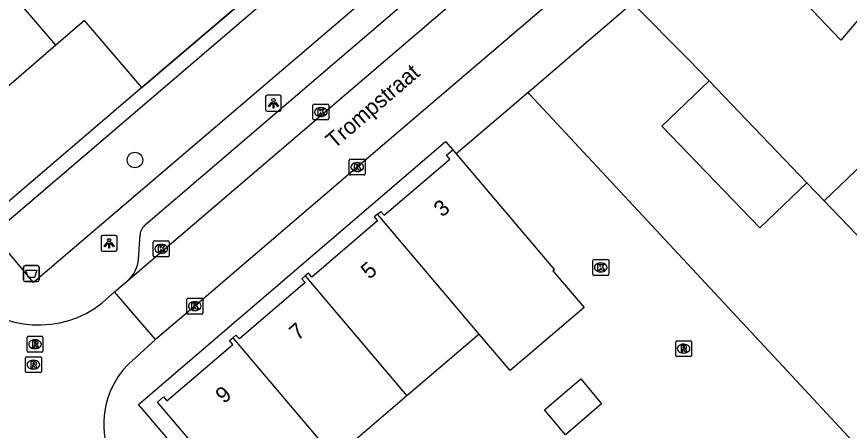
# Model space of a CAD drawing. Extents: x 160379 to 161131, y 383940 to 384849.
# Drawn here: x 160740.8 to 160793.3, y 384670.3 to 384696.4 of the extents above; entities that cross this region are included whole.
import ezdxf

# ---------------------------------------------------------------- set-up
doc = ezdxf.new("R2010")
doc.units = 0
for name, color, linetype in [('IMGEO_Afvalbak', 7, 'Continuous'), ('IMGEO_Boom', 7, 'Continuous'), ('IMGEO_Erf', 7, 'Continuous'), ('IMGEO_Groenvoorziening', 7, 'Continuous'), ('IMGEO_Kolk', 7, 'Continuous'), ('IMGEO_Lichtpunt', 7, 'Continuous'), ('IMGEO_Muur', 7, 'Continuous'), ('IMGEO_Openbare_ruimte_label', 7, 'Continuous'), ('IMGEO_Pand', 7, 'Continuous'), ('IMGEO_Pand_nummerreeks', 7, 'Continuous'), ('IMGEO_Rijbaan_lokaal_open', 7, 'Continuous'), ('IMGEO_Rioolput', 7, 'Continuous'), ('IMGEO_Voetpad_open', 7, 'Continuous')]:
    doc.layers.add(name, color=color, linetype=linetype)

msp = doc.modelspace()

# ---------------------------------------------------------------- linework, layer by layer
at = {"layer": 'IMGEO_Afvalbak'}
for p, q in [((160741.23, 384679.799), (160741.23, 384680.599)), ((160741.23, 384680.599), (160741.23, 384679.799)), ((160741.33, 384680.699), (160742.12, 384680.699)), ((160742.12, 384680.699), (160741.33, 384680.699)), ((160742.22, 384680.599), (160742.22, 384679.799)), ((160742.22, 384679.799), (160742.22, 384680.599)), ((160742.12, 384679.699), (160741.33, 384679.699)), ((160741.33, 384679.699), (160742.12, 384679.699))]:
    msp.add_line(p, q, dxfattribs=at)
msp.add_lwpolyline([(160741.373, 384680.413), (160742.077, 384680.413), (160741.928, 384679.943), (160741.522, 384679.943), (160741.373, 384680.413)], dxfattribs=at)
for centre, start, end in [((160741.33, 384680.599), 90, 180), ((160741.33, 384680.599), 90, 180), ((160742.12, 384680.599), 0, 90), ((160742.12, 384680.599), 360, 90), ((160741.33, 384679.799), 180, 270), ((160741.33, 384679.799), 180, 270), ((160742.12, 384679.799), 270, 0), ((160742.12, 384679.799), 270, 0)]:
    msp.add_arc(centre, 0.1, start, end, dxfattribs=at)
at = {"layer": 'IMGEO_Boom'}
msp.add_circle((160748.257, 384687.352), 0.489, dxfattribs=at)
at = {"layer": 'IMGEO_Erf'}
for points in [[(160757.825, 384699.714), (160748.693, 384691.921)], [(160794.108, 384667.114), (160795.06, 384667.972), (160793.805, 384669.319), (160789.658, 384673.773), (160773.14, 384691.511), (160773.054, 384691.604)]]:
    msp.add_lwpolyline(points, dxfattribs=at)
at = {"layer": 'IMGEO_Groenvoorziening'}
msp.add_lwpolyline([(160739.267, 384682.699), (160764.82, 384704.513)], dxfattribs=at)
at = {"layer": 'IMGEO_Kolk'}
for p, q in [((160759.478, 384689.949), (160759.478, 384690.801)), ((160759.553, 384690.875), (160760.405, 384690.875)), ((160760.479, 384690.801), (160760.479, 384689.949)), ((160759.966, 384690.655), (160759.991, 384690.655)), ((160760.405, 384689.875), (160759.553, 384689.875)), ((160759.989, 384690.095), (160759.964, 384690.095)), ((160761.772, 384686.484), (160761.772, 384687.336)), ((160761.847, 384687.41), (160762.699, 384687.41)), ((160762.26, 384687.19), (160762.285, 384687.19)), ((160762.773, 384687.336), (160762.773, 384686.484)), ((160762.283, 384686.63), (160762.258, 384686.63)), ((160762.699, 384686.41), (160761.847, 384686.41)), ((160749.41, 384681.334), (160749.41, 384682.186)), ((160749.485, 384682.26), (160750.337, 384682.26)), ((160749.898, 384682.04), (160749.923, 384682.04)), ((160750.411, 384682.186), (160750.411, 384681.334)), ((160750.337, 384681.26), (160749.485, 384681.26)), ((160749.921, 384681.48), (160749.896, 384681.48)), ((160777.128, 384680.163), (160777.128, 384681.015)), ((160777.203, 384681.089), (160778.055, 384681.089)), ((160777.616, 384680.869), (160777.641, 384680.869)), ((160778.129, 384681.015), (160778.129, 384680.163)), ((160777.639, 384680.309), (160777.614, 384680.309)), ((160778.055, 384680.089), (160777.203, 384680.089)), ((160751.605, 384678.65), (160752.457, 384678.65)), ((160751.53, 384677.724), (160751.53, 384678.576)), ((160752.018, 384678.43), (160752.043, 384678.43)), ((160752.531, 384678.576), (160752.531, 384677.724)), ((160752.457, 384677.65), (160751.605, 384677.65)), ((160752.041, 384677.87), (160752.016, 384677.87))]:
    msp.add_line(p, q, dxfattribs=at)
for points in [[(160759.478, 384689.949), (160759.478, 384690.801)], [(160759.553, 384690.875), (160760.405, 384690.875)], [(160760.479, 384690.801), (160760.479, 384689.949)], [(160759.799, 384690.575), (160759.922, 384690.575), (160759.922, 384690.424), (160760.052, 384690.575), (160760.216, 384690.575), (160760.07, 384690.424), (160760.223, 384690.175), (160760.071, 384690.175), (160759.986, 384690.339), (160759.922, 384690.272), (160759.922, 384690.175), (160759.799, 384690.175), (160759.799, 384690.575)], [(160760.405, 384689.875), (160759.553, 384689.875)], [(160761.772, 384686.484), (160761.772, 384687.336)], [(160761.847, 384687.41), (160762.699, 384687.41)], [(160762.093, 384687.11), (160762.216, 384687.11), (160762.216, 384686.959), (160762.346, 384687.11), (160762.51, 384687.11), (160762.364, 384686.959), (160762.517, 384686.71), (160762.365, 384686.71), (160762.28, 384686.874), (160762.216, 384686.807), (160762.216, 384686.71), (160762.093, 384686.71), (160762.093, 384687.11)], [(160762.773, 384687.336), (160762.773, 384686.484)], [(160762.699, 384686.41), (160761.847, 384686.41)], [(160749.41, 384681.334), (160749.41, 384682.186)], [(160749.485, 384682.26), (160750.337, 384682.26)], [(160749.731, 384681.96), (160749.854, 384681.96), (160749.854, 384681.809), (160749.984, 384681.96), (160750.148, 384681.96), (160750.002, 384681.809), (160750.155, 384681.56), (160750.003, 384681.56), (160749.918, 384681.724), (160749.854, 384681.657), (160749.854, 384681.56), (160749.731, 384681.56), (160749.731, 384681.96)], [(160750.411, 384682.186), (160750.411, 384681.334)], [(160750.337, 384681.26), (160749.485, 384681.26)], [(160777.128, 384680.163), (160777.128, 384681.015)], [(160777.203, 384681.089), (160778.055, 384681.089)], [(160777.449, 384680.789), (160777.572, 384680.789), (160777.572, 384680.638), (160777.702, 384680.789), (160777.866, 384680.789), (160777.72, 384680.638), (160777.873, 384680.389), (160777.721, 384680.389), (160777.636, 384680.553), (160777.572, 384680.486), (160777.572, 384680.389), (160777.449, 384680.389), (160777.449, 384680.789)], [(160778.129, 384681.015), (160778.129, 384680.163)], [(160778.055, 384680.089), (160777.203, 384680.089)], [(160751.605, 384678.65), (160752.457, 384678.65)], [(160751.53, 384677.724), (160751.53, 384678.576)], [(160751.851, 384678.35), (160751.974, 384678.35), (160751.974, 384678.199), (160752.104, 384678.35), (160752.268, 384678.35), (160752.122, 384678.199), (160752.275, 384677.95), (160752.123, 384677.95), (160752.038, 384678.114), (160751.974, 384678.047), (160751.974, 384677.95), (160751.851, 384677.95), (160751.851, 384678.35)], [(160752.531, 384678.576), (160752.531, 384677.724)], [(160752.457, 384677.65), (160751.605, 384677.65)]]:
    msp.add_lwpolyline(points, dxfattribs=at)
for centre, start, end in [((160759.555, 384690.799), 91.552, 178.448), ((160759.555, 384690.799), 91.552, 178.448), ((160760.403, 384690.799), 1.552, 88.448), ((160760.403, 384690.799), 1.552, 88.448), ((160759.555, 384689.951), 181.552, 268.448), ((160759.555, 384689.951), 181.552, 268.448), ((160760.403, 384689.951), 271.552, 358.448), ((160760.403, 384689.951), 271.552, 358.448), ((160761.849, 384687.334), 91.552, 178.448), ((160761.849, 384687.334), 91.552, 178.448), ((160762.697, 384687.334), 1.552, 88.448), ((160762.697, 384687.334), 1.552, 88.448), ((160761.849, 384686.486), 181.552, 268.448), ((160761.849, 384686.486), 181.552, 268.448), ((160762.697, 384686.486), 271.552, 358.448), ((160762.697, 384686.486), 271.552, 358.448), ((160749.487, 384682.184), 91.552, 178.448), ((160749.487, 384682.184), 91.552, 178.448), ((160750.335, 384682.184), 1.552, 88.448), ((160750.335, 384682.184), 1.552, 88.448), ((160749.487, 384681.336), 181.552, 268.448), ((160749.487, 384681.336), 181.552, 268.448), ((160750.335, 384681.336), 271.552, 358.448), ((160750.335, 384681.336), 271.552, 358.448), ((160777.205, 384681.013), 91.552, 178.448), ((160777.205, 384681.013), 91.552, 178.448), ((160778.053, 384681.013), 1.552, 88.448), ((160778.053, 384681.013), 1.552, 88.448), ((160777.205, 384680.165), 181.552, 268.448), ((160777.205, 384680.165), 181.552, 268.448), ((160778.053, 384680.165), 271.552, 358.448), ((160778.053, 384680.165), 271.552, 358.448), ((160751.607, 384678.574), 91.552, 178.448), ((160751.607, 384678.574), 91.552, 178.448), ((160752.455, 384678.574), 1.552, 88.448), ((160752.455, 384678.574), 1.552, 88.448), ((160751.607, 384677.726), 181.552, 268.448), ((160751.607, 384677.726), 181.552, 268.448), ((160752.455, 384677.726), 271.552, 358.448), ((160752.455, 384677.726), 271.552, 358.448)]:
    msp.add_arc(centre, 0.0765, start, end, dxfattribs=at)
for centre, major_axis, ratio, start_param, end_param in [((160759.965, 384690.375), (-0.387, 0.002), 0.722429, 4.712389, 7.853982), ((160759.99, 384690.375), (-0.39, 0.002), 0.717154, 1.570796, 4.712389), ((160762.259, 384686.91), (-0.387, 0.002), 0.722429, 4.712389, 7.853982), ((160762.284, 384686.91), (-0.39, 0.002), 0.717154, 1.570796, 4.712389), ((160749.897, 384681.76), (-0.387, 0.002), 0.722429, 4.712389, 7.853982), ((160749.922, 384681.76), (-0.39, 0.002), 0.717154, 1.570796, 4.712389), ((160777.615, 384680.589), (-0.387, 0.002), 0.722429, 4.712389, 7.853982), ((160777.64, 384680.589), (-0.39, 0.002), 0.717154, 1.570796, 4.712389), ((160752.017, 384678.15), (-0.387, 0.002), 0.722429, 4.712389, 7.853982), ((160752.042, 384678.15), (-0.39, 0.002), 0.717154, 1.570796, 4.712389)]:
    msp.add_ellipse(centre, major_axis=major_axis, ratio=ratio, start_param=start_param, end_param=end_param, dxfattribs=at)
at = {"layer": 'IMGEO_Lichtpunt'}
for p, q in [((160756.489, 384691.335), (160756.489, 384690.528)), ((160756.489, 384691.335), (160756.489, 384690.528)), ((160757.391, 384691.43), (160756.583, 384691.43)), ((160757.391, 384691.43), (160756.583, 384691.43)), ((160757.485, 384690.528), (160757.485, 384691.335)), ((160757.485, 384690.528), (160757.485, 384691.335)), ((160756.583, 384690.434), (160757.391, 384690.434)), ((160756.583, 384690.434), (160757.391, 384690.434)), ((160746.128, 384682.507), (160746.128, 384681.7)), ((160746.128, 384682.507), (160746.128, 384681.7)), ((160747.03, 384682.602), (160746.222, 384682.602)), ((160747.03, 384682.602), (160746.222, 384682.602)), ((160747.124, 384681.7), (160747.124, 384682.507)), ((160747.124, 384681.7), (160747.124, 384682.507)), ((160746.222, 384681.606), (160747.03, 384681.606)), ((160746.222, 384681.606), (160747.03, 384681.606))]:
    msp.add_line(p, q, dxfattribs=at)
for points in [[(160756.863, 384690.999), (160756.902, 384690.971), (160756.714, 384690.709), (160756.676, 384690.736), (160756.863, 384690.999)], [(160756.965, 384690.951), (160757.012, 384690.951), (160757.012, 384690.629), (160756.965, 384690.629), (160756.965, 384690.951)], [(160757.075, 384690.971), (160757.113, 384690.998), (160757.3, 384690.736), (160757.261, 384690.708), (160757.075, 384690.971)], [(160746.502, 384682.171), (160746.541, 384682.143), (160746.353, 384681.881), (160746.315, 384681.908), (160746.502, 384682.171)], [(160746.604, 384682.123), (160746.651, 384682.123), (160746.651, 384681.801), (160746.604, 384681.801), (160746.604, 384682.123)], [(160746.714, 384682.143), (160746.752, 384682.17), (160746.939, 384681.908), (160746.9, 384681.88), (160746.714, 384682.143)]]:
    msp.add_lwpolyline(points, dxfattribs=at)
for centre in [(160756.988, 384691.133), (160746.627, 384682.305)]:
    msp.add_circle(centre, 0.0994, dxfattribs=at)
for centre, start, end in [((160756.583, 384691.335), 90, 180), ((160756.583, 384691.335), 90, 180), ((160757.391, 384691.335), 0, 90), ((160757.391, 384691.335), 0, 90), ((160756.583, 384690.528), 180, 270), ((160756.583, 384690.528), 180, 270), ((160757.391, 384690.528), 270, 0), ((160757.391, 384690.528), 270, 360), ((160746.222, 384682.507), 90, 180), ((160746.222, 384682.507), 90, 180), ((160747.03, 384682.507), 0, 90), ((160747.03, 384682.507), 0, 90), ((160746.222, 384681.7), 180, 270), ((160746.222, 384681.7), 180, 270), ((160747.03, 384681.7), 270, 0), ((160747.03, 384681.7), 270, 360)]:
    msp.add_arc(centre, 0.0946, start, end, dxfattribs=at)
at = {"layer": 'IMGEO_Muur'}
msp.add_lwpolyline([(160748.693, 384691.921), (160757.825, 384699.714)], dxfattribs=at)
at = {"layer": 'IMGEO_Pand'}
for points in [[(160805.684, 384710.042), (160792.767, 384694.898), (160785.646, 384702.376)], [(160791.714, 384684.785), (160797.188, 384690.011), (160797.403, 384689.827), (160810.813, 384705.674)], [(160743.268, 384694.583), (160739.996, 384698.424)], [(160784.457, 384692.345), (160783.188, 384693.666), (160779.632, 384697.243)], [(160748.693, 384691.921), (160745.073, 384696.14), (160743.268, 384694.583)], [(160743.268, 384694.583), (160735.916, 384688.241)], [(160790.622, 384685.922), (160787.653, 384683.073), (160781.488, 384689.495), (160784.457, 384692.345)], [(160790.622, 384685.922), (160784.457, 384692.345)], [(160748.693, 384691.921), (160739.477, 384684.064), (160735.916, 384688.241)], [(160763.55, 384683.94), (160763.761, 384684.115), (160763.969, 384683.872), (160768.106, 384687.405), (160767.904, 384687.656), (160768.3, 384687.993)], [(160768.3, 384687.993), (160768.504, 384687.752)], [(160768.504, 384687.752), (160774.707, 384680.445), (160774.617, 384680.368), (160776.578, 384678.071), (160771.92, 384674.093), (160769.959, 384676.39)], [(160791.714, 384684.785), (160790.622, 384685.922)], [(160799.885, 384676.274), (160791.714, 384684.785)], [(160763.55, 384683.94), (160763.338, 384683.766), (160763.544, 384683.519), (160759.411, 384679.983), (160759.193, 384680.225), (160758.991, 384680.051)], [(160769.959, 384676.39), (160763.55, 384683.94)], [(160758.991, 384680.051), (160758.782, 384679.872), (160758.99, 384679.628), (160754.847, 384676.084), (160754.626, 384676.321), (160754.419, 384676.148)], [(160758.991, 384680.051), (160759.886, 384678.996), (160765.402, 384672.498)], [(160756.097, 384664.552), (160749.668, 384672.104), (160750.064, 384672.428), (160750.276, 384672.18), (160754.422, 384675.731), (160754.212, 384675.976), (160754.419, 384676.148)], [(160754.419, 384676.148), (160760.831, 384668.595)], [(160769.959, 384676.39), (160765.402, 384672.498)], [(160775.407, 384670.052), (160774.083, 384671.616), (160776.366, 384673.561), (160777.685, 384672.002), (160775.407, 384670.052)], [(160765.402, 384672.498), (160760.831, 384668.595)]]:
    msp.add_lwpolyline(points, dxfattribs=at)
at = {"layer": 'IMGEO_Rijbaan_lokaal_open'}
for points in [[(160747.816, 384679.764), (160787.662, 384713.822)], [(160776.197, 384698.802), (160776.104, 384698.722), (160775.903, 384698.55), (160762.273, 384686.91), (160752.031, 384678.15), (160749.555, 384676.053)], [(160746.968, 384679.053), (160747.816, 384679.764)], [(160746.193, 384678.348), (160746.968, 384679.053)], [(160749.555, 384676.053), (160746.968, 384679.053)], [(160749.555, 384676.053), (160747.842, 384674.491)]]:
    msp.add_lwpolyline(points, dxfattribs=at)
for centre, radius, start, end in [((160742.182, 384683.457), 6.495, 225.0389, 308.1337), ((160751.605, 384670.74), 5.314, 135.0915, 220.4207)]:
    msp.add_arc(centre, radius, start, end, dxfattribs=at)
at = {"layer": 'IMGEO_Rioolput'}
for p, q in [((160741.455, 384675.325), (160741.455, 384676.177)), ((160741.53, 384676.251), (160742.382, 384676.251)), ((160741.943, 384676.031), (160741.968, 384676.031)), ((160742.456, 384676.177), (160742.456, 384675.325)), ((160782.353, 384675.047), (160782.353, 384675.899)), ((160782.428, 384675.973), (160783.28, 384675.973)), ((160782.841, 384675.753), (160782.866, 384675.753)), ((160783.354, 384675.899), (160783.354, 384675.047)), ((160741.428, 384674.961), (160742.28, 384674.961)), ((160742.382, 384675.251), (160741.53, 384675.251)), ((160741.966, 384675.471), (160741.941, 384675.471)), ((160783.28, 384674.973), (160782.428, 384674.973)), ((160782.864, 384675.193), (160782.839, 384675.193)), ((160741.353, 384674.035), (160741.353, 384674.887)), ((160741.841, 384674.741), (160741.866, 384674.741)), ((160742.354, 384674.887), (160742.354, 384674.035)), ((160742.28, 384673.961), (160741.428, 384673.961)), ((160741.864, 384674.181), (160741.839, 384674.181))]:
    msp.add_line(p, q, dxfattribs=at)
for points in [[(160741.455, 384675.325), (160741.455, 384676.177)], [(160741.53, 384676.251), (160742.382, 384676.251)], [(160742.456, 384676.177), (160742.456, 384675.325)], [(160742.044, 384675.949), (160741.792, 384675.951), (160741.792, 384675.551)], [(160741.792, 384675.551), (160741.916, 384675.551), (160741.916, 384675.713), (160741.927, 384675.713)], [(160741.97, 384675.87), (160741.916, 384675.87), (160741.916, 384675.789)], [(160741.916, 384675.789), (160741.968, 384675.789)], [(160741.974, 384675.684), (160742.045, 384675.551), (160742.185, 384675.551), (160742.12, 384675.677)], [(160782.353, 384675.047), (160782.353, 384675.899)], [(160782.428, 384675.973), (160783.28, 384675.973)], [(160782.942, 384675.671), (160782.69, 384675.673), (160782.69, 384675.273)], [(160782.868, 384675.592), (160782.814, 384675.592), (160782.814, 384675.511)], [(160782.814, 384675.511), (160782.866, 384675.511)], [(160783.354, 384675.899), (160783.354, 384675.047)], [(160741.428, 384674.961), (160742.28, 384674.961)], [(160742.382, 384675.251), (160741.53, 384675.251)], [(160783.28, 384674.973), (160782.428, 384674.973)], [(160782.69, 384675.273), (160782.814, 384675.273), (160782.814, 384675.435), (160782.825, 384675.435)], [(160782.872, 384675.406), (160782.943, 384675.273), (160783.083, 384675.273), (160783.018, 384675.399)], [(160741.353, 384674.035), (160741.353, 384674.887)], [(160741.942, 384674.659), (160741.69, 384674.661), (160741.69, 384674.261)], [(160741.69, 384674.261), (160741.814, 384674.261), (160741.814, 384674.423), (160741.825, 384674.423)], [(160741.868, 384674.58), (160741.814, 384674.58), (160741.814, 384674.499)], [(160741.814, 384674.499), (160741.866, 384674.499)], [(160742.354, 384674.887), (160742.354, 384674.035)], [(160742.28, 384673.961), (160741.428, 384673.961)], [(160741.872, 384674.394), (160741.943, 384674.261), (160742.083, 384674.261), (160742.018, 384674.387)]]:
    msp.add_lwpolyline(points, dxfattribs=at)
for centre, radius, start, end in [((160741.532, 384676.175), 0.0765, 91.552, 178.448), ((160741.532, 384676.175), 0.0765, 91.552, 178.448), ((160742.38, 384676.175), 0.0765, 1.552, 88.448), ((160742.38, 384676.175), 0.0765, 1.552, 88.448), ((160741.926, 384675.66), 0.0533, 26.0293, 88.6989), ((160741.952, 384675.978), 0.19, 274.7715, 282.9687), ((160741.976, 384675.774), 0.0964, 77.0061, 93.1865), ((160741.99, 384675.831), 0.0378, 276.6634, 79.6772), ((160742.043, 384675.839), 0.109, 350.3612, 89.416), ((160742.041, 384675.839), 0.112, 277.5842, 350.9817), ((160742.025, 384675.624), 0.108, 29.5134, 73.7905), ((160782.43, 384675.897), 0.0765, 91.552, 178.448), ((160782.43, 384675.897), 0.0765, 91.552, 178.448), ((160782.85, 384675.7), 0.19, 274.7715, 282.9687), ((160782.874, 384675.496), 0.0964, 77.0061, 93.1865), ((160782.888, 384675.553), 0.0378, 276.6634, 79.6772), ((160782.941, 384675.561), 0.109, 350.3612, 89.416), ((160782.939, 384675.561), 0.112, 277.5842, 350.9817), ((160783.278, 384675.897), 0.0765, 1.552, 88.448), ((160783.278, 384675.897), 0.0765, 1.552, 88.448), ((160741.43, 384674.885), 0.0765, 91.552, 178.448), ((160741.43, 384674.885), 0.0765, 91.552, 178.448), ((160741.532, 384675.327), 0.0765, 181.552, 268.448), ((160741.532, 384675.327), 0.0765, 181.552, 268.448), ((160742.278, 384674.885), 0.0765, 1.552, 88.448), ((160742.278, 384674.885), 0.0765, 1.552, 88.448), ((160742.38, 384675.327), 0.0765, 271.552, 358.448), ((160742.38, 384675.327), 0.0765, 271.552, 358.448), ((160782.43, 384675.049), 0.0765, 181.552, 268.448), ((160782.43, 384675.049), 0.0765, 181.552, 268.448), ((160782.824, 384675.382), 0.0533, 26.0293, 88.6989), ((160782.923, 384675.346), 0.108, 29.5134, 73.7905), ((160783.278, 384675.049), 0.0765, 271.552, 358.448), ((160783.278, 384675.049), 0.0765, 271.552, 358.448), ((160741.824, 384674.37), 0.0533, 26.0293, 88.6989), ((160741.85, 384674.688), 0.19, 274.7715, 282.9687), ((160741.874, 384674.484), 0.0964, 77.0061, 93.1865), ((160741.888, 384674.541), 0.0378, 276.6634, 79.6772), ((160741.941, 384674.549), 0.109, 350.3612, 89.416), ((160741.939, 384674.549), 0.112, 277.5842, 350.9817), ((160741.923, 384674.334), 0.108, 29.5134, 73.7905), ((160741.43, 384674.037), 0.0765, 181.552, 268.448), ((160741.43, 384674.037), 0.0765, 181.552, 268.448), ((160742.278, 384674.037), 0.0765, 271.552, 358.448), ((160742.278, 384674.037), 0.0765, 271.552, 358.448)]:
    msp.add_arc(centre, radius, start, end, dxfattribs=at)
for centre, major_axis, ratio, start_param, end_param in [((160741.942, 384675.751), (-0.387, 0.002), 0.722429, 4.712389, 7.853982), ((160741.967, 384675.751), (-0.39, 0.002), 0.717154, 1.570796, 4.712389), ((160782.84, 384675.473), (-0.387, 0.002), 0.722429, 4.712389, 7.853982), ((160782.865, 384675.473), (-0.39, 0.002), 0.717154, 1.570796, 4.712389), ((160741.84, 384674.461), (-0.387, 0.002), 0.722429, 4.712389, 7.853982), ((160741.865, 384674.461), (-0.39, 0.002), 0.717154, 1.570796, 4.712389)]:
    msp.add_ellipse(centre, major_axis=major_axis, ratio=ratio, start_param=start_param, end_param=end_param, dxfattribs=at)
at = {"layer": 'IMGEO_Voetpad_open'}
for points in [[(160748.927, 384683.281), (160783.977, 384713.274)], [(160764.82, 384704.513), (160767.389, 384701.434), (160741.85, 384679.645), (160739.267, 384682.699)], [(160779.632, 384697.243), (160777.29, 384695.235), (160773.424, 384691.921), (160773.054, 384691.604)], [(160773.054, 384691.604), (160771.604, 384690.361), (160768.504, 384687.752)], [(160750.44, 384669.667), (160748.889, 384671.488), (160748.482, 384671.944), (160767.838, 384688.52), (160768.3, 384687.993)], [(160748.481, 384681.114), (160748.576, 384682.643)]]:
    msp.add_lwpolyline(points, dxfattribs=at)
for centre, radius, start, end in [((160749.52, 384682.539), 0.95, 128.649, 173.7156), ((160746.341, 384681.329), 2.151, 313.2973, 354.2537)]:
    msp.add_arc(centre, radius, start, end, dxfattribs=at)

# ---------------------------------------------------------------- texts
at = {"layer": 'IMGEO_Openbare_ruimte_label'}
msp.add_text('Trompstraat', height=1, rotation=40.6199, dxfattribs=at).set_placement((160760.825, 384688.026))
at = {"layer": 'IMGEO_Pand_nummerreeks'}
for s, rotation, p in [('3', 40.4967, (160767.63, 384683.711)), ('5', 40.5531, (160763.038, 384679.796)), ('7', 40.5369, (160758.52, 384675.936)), ('9', 40.5826, (160753.867, 384671.964))]:
    msp.add_text(s, height=1, rotation=rotation, dxfattribs=at).set_placement(p)

doc.saveas('drawing.dxf')
